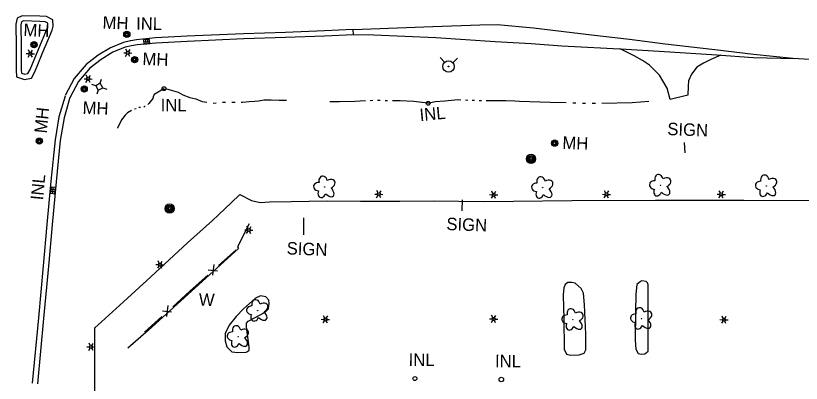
# Model space of a CAD drawing. Extents: x 588843 to 2552415, y 180129 to 269402.
# Drawn here: x 607238.5 to 607616.8, y 183156.3 to 183333.4 of the extents above; entities that cross this region are included whole.
import ezdxf

# ---------------------------------------------------------------- set-up
doc = ezdxf.new("R2010")
doc.units = 0
for name, color, linetype in [('E_DRN', 7, 'Continuous'), ('E_DRN_Text', 7, 'Continuous'), ('E_DWY', 7, 'Continuous'), ('E_FEN_P', 7, 'Continuous'), ('E_LAND_Vegetation', 7, 'Continuous'), ('E_LTG', 7, 'Continuous'), ('E_MISCPROP', 7, 'Continuous'), ('E_RDWY', 7, 'Continuous'), ('E_RDWY_C_and_G', 7, 'Continuous'), ('E_RDWY_Gravel', 7, 'Continuous'), ('E_SGN', 7, 'Continuous'), ('E_SGN_Text', 7, 'Continuous'), ('E_UTL_AG_Bold', 7, 'Continuous'), ('E_UTL_MH', 7, 'Continuous'), ('E_UTL_MH_Text', 7, 'Continuous'), ('E_UTL_WHydrant', 7, 'Continuous'), ('E_WAL', 7, 'Continuous'), ('E_WAL_Text', 7, 'Continuous'), ('E_WTR_P', 7, 'Continuous')]:
    doc.layers.add(name, color=color, linetype=linetype)

# ---------------------------------------------------------------- blocks, each defined once
blk = doc.blocks.new('INLO_2')
at = {"layer": 'E_DRN'}
for p, q in [((6.6, -13.1), (6.6, 0)), ((13.1, -13.1), (13.1, 0)), ((19.7, -6.6), (0, -6.6))]:
    blk.add_line(p, q, dxfattribs=at)
blk.add_lwpolyline([(0, -13.1), (19.7, -13.1), (19.7, 0), (0, 0)], close=True, dxfattribs=at)
blk = doc.blocks.new('INLT_86')
at = {"layer": 'E_DRN_Text'}
blk.add_text('INL', height=39.37, dxfattribs=at).set_placement((-36.2, -19.7))
blk = doc.blocks.new('INLT_90')
at = {"layer": 'E_DRN_Text'}
blk.add_text('INL', height=39.37, dxfattribs=at).set_placement((-36.2, -19.7))
blk = doc.blocks.new('HYD_2')
at = {"layer": 'E_UTL_WHydrant'}
for p, q in [((-12.6, 12.6), (-27.3, 27.3)), ((12.6, 12.6), (27.3, 27.3))]:
    blk.add_line(p, q, dxfattribs=at)
for radius in [18, 1.38]:
    blk.add_circle((0, 0), radius, dxfattribs=at)
blk = doc.blocks.new('LPOL_3')
at = {"layer": 'E_LTG'}
for p, q in [((-13.1, 0), (-4.9, 0)), ((-2.5, 4.3), (-6.6, 11.4)), ((2.5, 4.3), (6.6, 11.4)), ((4.9, 0), (13.1, 0)), ((-6.6, -11.4), (-2.5, -4.3)), ((6.6, -11.4), (2.5, -4.3))]:
    blk.add_line(p, q, dxfattribs=at)
for radius in [4.92, 4.92, 4.92, 0.41]:
    blk.add_circle((0, 0), radius, dxfattribs=at)
blk = doc.blocks.new('PED_2')
at = {"layer": 'E_UTL_AG_Bold'}
for p, q in [((-8.2, 8.2), (-17.5, 17.5)), ((8.2, 8.2), (17.5, 17.5)), ((-8.2, -8.2), (-17.5, -17.5)), ((8.2, -8.2), (17.5, -17.5))]:
    blk.add_line(p, q, dxfattribs=at)
blk.add_lwpolyline([(-8.2, -8.2), (8.2, -8.2), (8.2, 8.2), (-8.2, 8.2)], close=True, dxfattribs=at)
blk = doc.blocks.new('MHO_2')
at = {"layer": 'E_UTL_MH'}
for centre, radius in [((0.3, -0.4), 9.84), ((0.3, -0.4), 7.98), ((0.2, -0.5), 6.35), ((0.1, -0.5), 3.97)]:
    blk.add_circle(centre, radius, dxfattribs=at)
blk = doc.blocks.new('MHT_2')
at = {"layer": 'E_UTL_MH_Text'}
blk.add_text('MH', height=39.37, dxfattribs=at).set_placement((-32.2, -19.7))
blk = doc.blocks.new('SIGN_2')
at = {"layer": 'E_SGN'}
blk.add_text('SIGN', height=39.37, dxfattribs=at).set_placement((-56.1, -19.7))
blk = doc.blocks.new('POLE_2')
at = {"layer": 'E_MISCPROP'}
for radius in [14.6, 11, 7.32, 3.66]:
    blk.add_circle((0, 0), radius, dxfattribs=at)
blk = doc.blocks.new('W_15_1')
at = {"layer": 'E_WAL_Text'}
blk.add_text('W', height=39.4, dxfattribs=at).set_placement((-14.6, -19.7))
blk = doc.blocks.new('DTRE_3')
at = {"layer": 'E_LAND_Vegetation'}
blk.add_circle((-0.6, 0), 0.601, dxfattribs=at)
for centre, major_axis, ratio in [((-6.1, 17.5), (4.5, -16.3), 0.782863), ((13.3, 9), (-17.3, -9.6), 0.691916), ((-19.3, 0.5), (16.2, -0.4), 0.832022), ((-8.2, -17.2), (5.9, 15.9), 0.716896), ((11.6, -12.2), (-16.4, 15), 0.560249)]:
    blk.add_ellipse(centre, major_axis=major_axis, ratio=ratio, start_param=1.570796, end_param=4.712389, dxfattribs=at)
blk = doc.blocks.new('INLT_85')
at = {"layer": 'E_DRN_Text'}
blk.add_text('INL', height=39.37, dxfattribs=at).set_placement((-36.2, -19.7))

msp = doc.modelspace()

# ---------------------------------------------------------------- linework, layer by layer
at = {"layer": 'E_DRN'}
for centre, radius in [((607309.86, 183298.24), 0.926), ((607437.12, 183291.2), 0.926), ((607430.73, 183158.62), 0.964), ((607472.34, 183158.18), 1.08)]:
    msp.add_circle(centre, radius, dxfattribs=at)
at = {"layer": 'E_DWY'}
for points in [[(607578.15, 183314.37), (607573.26, 183312.32), (607569.76, 183310.58), (607566.46, 183308.64), (607563.88, 183305.3), (607562.49, 183302.02), (607562.3, 183299.38), (607562.14, 183295.07), (607553.73, 183293.02), (607552.16, 183298.47), (607548.47, 183304.69), (607543.74, 183309.56), (607540.3, 183311.85), (607536.26, 183314.05), (607529.62, 183317.43)], [(607276.77, 183126.39), (607276.58, 183157.22), (607276.52, 183173.61), (607276.59, 183183.07), (607279.82, 183185.88), (607290.43, 183195.62), (607303.48, 183207.61), (607321.17, 183223.91), (607333.19, 183234.76), (607342.3, 183243.2), (607346.45, 183247.23), (607352.1, 183244.38), (607356.16, 183243.45), (607360.66, 183243.76), (607371.1, 183243.85), (607388.48, 183244.17), (607404.47, 183244.04), (607423.4, 183244.1), (607440.08, 183244.15), (607463.68, 183243.93), (607478.22, 183244.06)], [(607478.22, 183244.06), (607506.37, 183244.44), (607546.58, 183244.55), (607589.23, 183244.47), (607639.13, 183244.42)]]:
    msp.add_lwpolyline(points, dxfattribs=at)
for points in [[(607502.53, 183187.52), (607502.59, 183172.81), (607503.67, 183170.31), (607505.72, 183169.95), (607509.84, 183170.09), (607512.32, 183170.78), (607513.07, 183172.42), (607513.05, 183179.97), (607512.48, 183194.12), (607511.9, 183199.73), (607510.8, 183201.92), (607507.86, 183204.48), (607506.3, 183204.93), (607504.44, 183204.9), (607503.13, 183203.97), (607502.39, 183202.33), (607502.17, 183199), (607502.33, 183192.62)], [(607543.13, 183195.65), (607543.03, 183203.69), (607542.78, 183204.78), (607542.11, 183205.29), (607539.96, 183205.67), (607539.46, 183205.39), (607537.55, 183203.99), (607537.18, 183199.2), (607536.97, 183190.68), (607536.77, 183177.05), (607537.1, 183172.73), (607538.2, 183170.73), (607539.86, 183170.37), (607541.43, 183170.51), (607543.05, 183171.82), (607543.12, 183173.88), (607543.08, 183178)], [(607344.64, 183188.43), (607341.26, 183184.27), (607339.35, 183180.34), (607339.31, 183176.74), (607340.18, 183173.87), (607342.62, 183171.44), (607345.44, 183171.14), (607349.45, 183171.37), (607350.14, 183171.64), (607350.85, 183172.3), (607350.9, 183173.66), (607349.62, 183183.46), (607349.69, 183185.32), (607350.4, 183186.17), (607358.67, 183190.53), (607360.19, 183192.13), (607360.58, 183194.75), (607360.45, 183196.42), (607358.95, 183197.94), (607356.44, 183198.52), (607353.95, 183197.35), (607348.1, 183192.2)]]:
    msp.add_lwpolyline(points, close=True, dxfattribs=at)
at = {"layer": 'E_FEN_P'}
for p, q in [((607331.18, 183211.04), (607335.64, 183210.52)), ((607333.35, 183208.36), (607333.99, 183213.56)), ((607311.28, 183188.52), (607311.91, 183193.72)), ((607309.11, 183191.2), (607313.57, 183190.68))]:
    msp.add_line(p, q, dxfattribs=at)
for points in [[(607336.21, 183213.07), (607344.63, 183220.64)], [(607322.56, 183200.8), (607330.99, 183208.38)], [(607314.13, 183193.23), (607322.56, 183200.8)], [(607300.49, 183180.96), (607308.92, 183188.54)]]:
    msp.add_lwpolyline(points, dxfattribs=at)
at = {"layer": 'E_RDWY'}
for points in [[(607400.99, 183326.76), (607439.35, 183328.16), (607462, 183329.02), (607470.43, 183329.21), (607487.82, 183327.63)], [(607487.82, 183327.63), (607515.86, 183324.16), (607534.03, 183322.13), (607551.3, 183319.93), (607575.13, 183317.1), (607593.77, 183314.85), (607612.72, 183312.89), (607637.09, 183311.42), (607674.67, 183309.56), (607715.69, 183307.67), (607755.33, 183305.65), (607800.04, 183303.14), (607819.01, 183301.79)]]:
    msp.add_lwpolyline(points, dxfattribs=at)
at = {"layer": 'E_RDWY_C_and_G'}
for points in [[(607252.67, 183318.47), (607256.09, 183326.49), (607256.44, 183328.29), (607256.34, 183331.41), (607253.33, 183332.94), (607250.14, 183333.18), (607241.65, 183333.4), (607239.16, 183332.14), (607238.47, 183329.25), (607238.67, 183318.59)], [(607250.37, 183319.45), (607253.69, 183327.23), (607253.93, 183328.49), (607253.89, 183329.85), (607252.64, 183330.49), (607250.02, 183330.68), (607242.22, 183330.88), (607241.32, 183330.43), (607240.98, 183328.98), (607241.17, 183318.63)], [(607401.11, 183324.26), (607400.99, 183326.76), (607387.12, 183326.12), (607368.38, 183325.37), (607348.25, 183324.67), (607320.97, 183323.47), (607305.85, 183322.67), (607296.7, 183321.83), (607293.85, 183321.34)], [(607401.11, 183324.26), (607387.23, 183323.62), (607368.47, 183322.87), (607348.35, 183322.18), (607321.09, 183320.97), (607306.03, 183320.18), (607297.03, 183319.35), (607294.28, 183318.87)], [(607293.74, 183321.31), (607290.38, 183320.57), (607284.14, 183318), (607278.17, 183314.34), (607272.43, 183309.92), (607266.56, 183303.08), (607262.33, 183294.99)], [(607238.67, 183318.64), (607238.62, 183307.21), (607238.91, 183303.9), (607242.76, 183302.61), (607246.02, 183303.35), (607247.68, 183306.37), (607252.68, 183318.5)], [(607241.17, 183318.63), (607241.12, 183307.32), (607241.26, 183305.75), (607242.9, 183305.2), (607244.37, 183305.53), (607245.42, 183307.45), (607250.37, 183319.45)], [(607294.28, 183318.87), (607291.13, 183318.18), (607285.28, 183315.77), (607279.59, 183312.28), (607274.16, 183308.09), (607268.65, 183301.67), (607264.54, 183293.83)], [(607262.21, 183294.65), (607259.29, 183284.73), (607257.47, 183273.55), (607255.44, 183253.64), (607253.47, 183232.83)], [(607264.61, 183293.95), (607261.74, 183284.18), (607259.95, 183273.22), (607257.93, 183253.4), (607255.96, 183232.6)], [(607253.47, 183232.81), (607251.74, 183212.89), (607249.41, 183187.82), (607246.46, 183156.32)], [(607255.96, 183232.6), (607254.23, 183212.67), (607251.9, 183187.59), (607248.95, 183156.09)]]:
    msp.add_lwpolyline(points, dxfattribs=at)
at = {"layer": 'E_RDWY_Gravel'}
for points in [[(607401.1, 183324.36), (607410.89, 183324.17), (607440.87, 183322.83), (607469.41, 183320.92), (607486.73, 183320.06)], [(607486.73, 183320.06), (607501.55, 183318.89), (607532.48, 183317.28), (607550.97, 183316.12), (607576.11, 183314.52), (607593.72, 183313.29), (607613.61, 183312.84)]]:
    msp.add_lwpolyline(points, dxfattribs=at)
at = {"layer": 'E_SGN'}
for p, q in [((607560.97, 183267.29), (607560.53, 183272.27)), ((607453.47, 183244.73), (607453.27, 183239.48)), ((607377.2, 183227.79), (607377.22, 183236.09))]:
    msp.add_line(p, q, dxfattribs=at)
at = {"layer": 'E_WAL'}
msp.add_lwpolyline([(607350.98, 183233.11), (607345.29, 183222.01), (607345.85, 183221.31), (607323.11, 183200.71), (607302.5, 183181.99), (607292.41, 183173.2)], dxfattribs=at)
at = {"layer": 'E_WTR_P'}
for points in [[(607309.83, 183298.2), (607305.21, 183295.46), (607304.67, 183294.31), (607304.54, 183293.44), (607302.6, 183291.17), (607302.04, 183290.7)], [(607309.83, 183298.2), (607311.68, 183298.03), (607313.42, 183297.58), (607316.7, 183296.58), (607318.99, 183295.22), (607322.35, 183293.92), (607325.16, 183293.33), (607328.23, 183292.14), (607330.55, 183291.7)], [(607333.56, 183291.37), (607333.96, 183291.33), (607335.06, 183291.4)], [(607338.07, 183291.69), (607339.24, 183291.81), (607339.58, 183291.8)], [(607342.6, 183291.69), (607344.11, 183291.74)], [(607347.13, 183291.78), (607347.73, 183291.78), (607350.86, 183292.05), (607353.5, 183292.24), (607355.36, 183292.37), (607358.21, 183292.84), (607361.53, 183292.91), (607365.33, 183292.77), (607368.54, 183292.65), (607368.94, 183292.73)], [(607406.87, 183292.37), (607401.72, 183292.15), (607394.49, 183291.94), (607389.71, 183291.92)], [(607410.42, 183292.52), (607409.24, 183292.47)], [(607413.97, 183292.51), (607412.79, 183292.53)], [(607417.52, 183292.44), (607416.85, 183292.45), (607416.34, 183292.46)], [(607436.99, 183291.19), (607430.2, 183292.04), (607423.68, 183292.38), (607419.89, 183292.42)], [(607436.99, 183291.19), (607440.54, 183292.02), (607445.13, 183292.33), (607451.5, 183292.97), (607452.87, 183292.92)], [(607455.08, 183292.83), (607456.18, 183292.79)], [(607458.39, 183292.71), (607458.51, 183292.7), (607459.49, 183292.67)], [(607461.7, 183292.62), (607462.81, 183292.59)], [(607465.01, 183292.53), (607466.7, 183292.49), (607474.6, 183292.48), (607478.79, 183292.32), (607481.03, 183292.23)], [(607481.03, 183292.23), (607495.83, 183291.81), (607503.62, 183291.56)], [(607506.73, 183291.47), (607508.29, 183291.42)], [(607511.41, 183291.32), (607512.97, 183291.27)], [(607516.08, 183291.21), (607517.64, 183291.23)], [(607520.76, 183291.28), (607535.44, 183291.52), (607543.32, 183292.2)], [(607294.28, 183287.8), (607292.38, 183286.59), (607291.17, 183285.46), (607289.42, 183283.19), (607288.46, 183281.08), (607287.52, 183279.36), (607287.51, 183279.16)], [(607296.44, 183288.57), (607295.68, 183288.4)], [(607298.62, 183289.22), (607297.84, 183289.21)], [(607300.84, 183289.71), (607300.69, 183289.59), (607300.14, 183289.41)]]:
    msp.add_lwpolyline(points, dxfattribs=at)

# ---------------------------------------------------------------- block references
at = {"layer": 'E_DRN', "xscale": 0.1524003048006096}
for p, yscale, rotation in [((607303.12, 183320.01), 0.1524003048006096, -174.7428589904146), ((607257.57, 183250.65), 0.15240030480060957, -95.38182104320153)]:
    msp.add_blockref('INLO_2', p, dxfattribs=dict(at, yscale=yscale, rotation=rotation))
at = {"layer": 'E_DRN_Text', "xscale": 0.1524003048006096}
for name, p, yscale, rotation in [('INLT_85', (607302, 183329.59), 0.15240030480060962, -0.49613450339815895), ('INLT_85', (607313.81, 183290.32), 0.15240030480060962, -0.49613450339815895), ('INLT_90', (607438.48, 183286.1), 0.15240030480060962, 5.2571410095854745), ('INLT_86', (607249.12, 183250.13), 0.15240030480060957, 84.61817895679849), ('INLT_85', (607433.23, 183167.66), 0.15240030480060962, -0.49613450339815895), ('INLT_85', (607474.84, 183167.02), 0.15240030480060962, -0.49613450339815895)]:
    msp.add_blockref(name, p, dxfattribs=dict(at, yscale=yscale, rotation=rotation))
at = {"layer": 'E_LAND_Vegetation', "xscale": 0.15240030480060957}
for p, yscale, rotation in [((607387.36, 183250.88), 0.1524003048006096, -2.185518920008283), ((607492.32, 183250.55), 0.15240030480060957, -2.1855189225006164), ((607549.11, 183251.66), 0.15240030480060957, -2.1855189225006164), ((607600.11, 183251.4), 0.15240030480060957, -2.1855189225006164), ((607355.05, 183191.34), 0.1524003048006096, -2.185518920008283), ((607506.9, 183187), 0.15240030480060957, -2.1855189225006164), ((607539.96, 183187.49), 0.15240030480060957, -2.1855189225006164), ((607345.69, 183178.82), 0.1524003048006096, -2.185518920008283)]:
    msp.add_blockref('DTRE_3', p, dxfattribs=dict(at, yscale=yscale, rotation=rotation))
at = {"layer": 'E_LTG'}
for p, xscale, yscale, rotation in [((607245.54, 183315.14), 0.1524003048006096, 0.15240030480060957, -2.185518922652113), ((607292.47, 183315.5), 0.1524003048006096, 0.15240030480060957, -2.185518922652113), ((607273.36, 183302.96), 0.1524003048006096, 0.15240030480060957, -2.185518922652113), ((607413.36, 183247.38), 0.15240030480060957, 0.1524003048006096, -2.185518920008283), ((607468.66, 183247.13), 0.15240030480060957, 0.1524003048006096, -2.185518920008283), ((607523, 183247.32), 0.15240030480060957, 0.15240030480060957, -2.1855189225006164), ((607578.25, 183247.34), 0.15240030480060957, 0.15240030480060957, -2.1855189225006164), ((607350.75, 183230.16), 0.15240030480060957, 0.1524003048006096, -2.185518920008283), ((607307.97, 183213.46), 0.15240030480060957, 0.1524003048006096, -2.185518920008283), ((607387.66, 183187.07), 0.15240030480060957, 0.1524003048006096, -2.185518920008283), ((607468.64, 183187.3), 0.15240030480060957, 0.1524003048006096, -2.185518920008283), ((607579.61, 183186.92), 0.15240030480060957, 0.15240030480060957, -2.1855189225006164), ((607274.76, 183173.85), 0.15240030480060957, 0.1524003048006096, -2.185518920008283)]:
    msp.add_blockref('LPOL_3', p, dxfattribs=dict(at, xscale=xscale, yscale=yscale, rotation=rotation))
at = {"layer": 'E_MISCPROP', "xscale": 0.15240030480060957}
for p, yscale, rotation in [((607486.65, 183264.43), 0.15240030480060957, -2.1855189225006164), ((607312.61, 183240.5), 0.1524003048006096, -2.185518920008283)]:
    msp.add_blockref('POLE_2', p, dxfattribs=dict(at, yscale=yscale, rotation=rotation))
at = {"layer": 'E_SGN_Text', "xscale": 0.15240030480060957}
for p, yscale, rotation in [((607560.87, 183278.6), 0.15240030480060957, -2.1855189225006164), ((607454.46, 183232.84), 0.1524003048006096, -2.185518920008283), ((607377.55, 183221.11), 0.1524003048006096, -2.185518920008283)]:
    msp.add_blockref('SIGN_2', p, dxfattribs=dict(at, yscale=yscale, rotation=rotation))
at = {"layer": 'E_UTL_AG_Bold', "xscale": 0.1524003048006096, "yscale": 0.15240030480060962, "rotation": 28.514203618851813}
msp.add_blockref('PED_2', (607278.68, 183299.15), dxfattribs=at)
at = {"layer": 'E_UTL_MH'}
for p, xscale, yscale, rotation in [((607291.94, 183324.49), 0.15240030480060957, 0.1524003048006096, -2.1695996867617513), ((607247.26, 183319.47), 0.1524003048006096, 0.15240030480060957, -2.349278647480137), ((607295.67, 183312.25), 0.15240030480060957, 0.15240030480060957, -2.1573825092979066), ((607271.42, 183298.16), 0.1524003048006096, 0.1524003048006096, -2.3373058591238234), ((607249.78, 183272.94), 0.15240030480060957, 0.1524003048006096, 84.23469008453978), ((607497.96, 183272.05), 0.15240030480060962, 0.1524003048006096, -2.161079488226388)]:
    msp.add_blockref('MHO_2', p, dxfattribs=dict(at, xscale=xscale, yscale=yscale, rotation=rotation))
at = {"layer": 'E_UTL_MH_Text'}
for p, xscale, yscale, rotation in [((607285.22, 183330.02), 0.15240030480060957, 0.1524003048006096, -2.1695996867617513), ((607247.14, 183326.4), 0.1524003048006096, 0.15240030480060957, -2.349278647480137), ((607304.46, 183312.5), 0.15240030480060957, 0.15240030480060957, -2.1573825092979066), ((607275.61, 183288.96), 0.1524003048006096, 0.1524003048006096, -2.3373058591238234), ((607250.89, 183281.73), 0.15240030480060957, 0.1524003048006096, 84.23469008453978), ((607506.7, 183272.09), 0.15240030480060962, 0.1524003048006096, -2.161079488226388)]:
    msp.add_blockref('MHT_2', p, dxfattribs=dict(at, xscale=xscale, yscale=yscale, rotation=rotation))
at = {"layer": 'E_UTL_WHydrant', "xscale": 0.1524003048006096, "yscale": 0.15240030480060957, "rotation": -2.185518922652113}
msp.add_blockref('HYD_2', (607446.94, 183308.92), dxfattribs=at)
at = {"layer": 'E_WAL_Text', "xscale": 0.15240030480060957, "yscale": 0.1524003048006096, "rotation": -2.185518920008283}
msp.add_blockref('W_15_1', (607328.89, 183196.66), dxfattribs=at)

doc.saveas('drawing.dxf')
